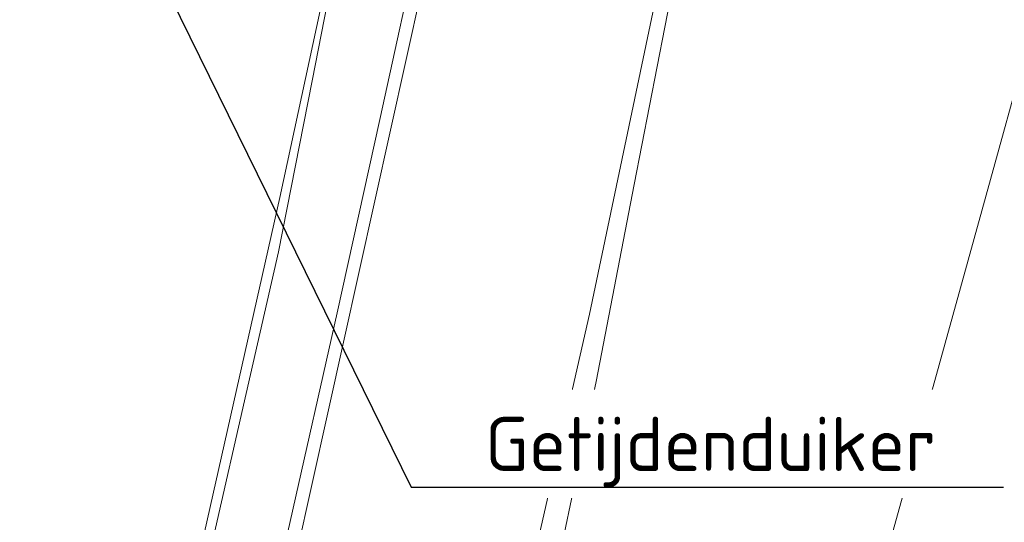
# Model space of a CAD drawing. Header units: metres. Extents: x 250001 to 257773, y 598992 to 609118.
# Tile 512 of 1056: x 254944 to 254967, y 601149 to 601161. Entities that reach past the tile are written whole.
import ezdxf
from ezdxf import colors
from ezdxf.entities.mleader import LeaderData, LeaderLine
from ezdxf.math import Vec2, Vec3

# ---------------------------------------------------------------- set-up
doc = ezdxf.new("R2010")
doc.units = ezdxf.units.M
for name, color, linetype, lineweight in [('B-WE-GR-GRAS-GV', 252, 'Continuous', 13), ('B-WE-GW-GRONDWERKLIJN_KRUIN-G', 252, 'Continuous', 18), ('B-WE-GW-GRONDWERKLIJN_TEEN-G', 90, 'Continuous', 18), ('B-WE-GW-TALUD_KRUIN-G', 252, 'Continuous', 18), ('N-WE-VH-VERHARDING_HALFVERHARDING-A', 252, 'Continuous', 18), ('X-XX-AL-AANKLEDING-T25', 7, 'Continuous', 25), ('X-XX-AL-REFERENTIE-G', 7, 'Continuous', 18)]:
    doc.layers.add(name, color=color, linetype=linetype, lineweight=lineweight)
doc.styles.add('NLCS-ISO-ANNOTATIEF-T25', font='NLCS-ISO.ttf', dxfattribs={"height": 2.5})

# ---------------------------------------------------------------- blocks, each defined once
blk = doc.blocks.new('BS2021-132-Xref-inmeting-2d-20210906')
at = {"layer": 'B-WE-GW-GRONDWERKLIJN_KRUIN-G'}
for points in [[(254956.242, 601109.067), (254957.067, 601112.335), (254957.892, 601115.604), (254957.921, 601115.764), (254958.575, 601119.419), (254959.257, 601123.234), (254960.085, 601127.731), (254960.951, 601133.623), (254961.753, 601137.782), (254962.554, 601141.942), (254963.534, 601145.456), (254964.513, 601148.97), (254965.492, 601152.484), (254966.655, 601156.68), (254967.817, 601160.875)], [(254939.658, 601108.228), (254940.862, 601112.582), (254942.066, 601116.936), (254942.567, 601119.383), (254942.771, 601120.379), (254943.477, 601123.821), (254944.183, 601127.264), (254945.242, 601132.005), (254946.301, 601136.745), (254947.239, 601141.328), (254948.177, 601145.91), (254948.926, 601149.185), (254949.674, 601152.46), (254950.423, 601155.734), (254951.195, 601159.675), (254951.967, 601163.615), (254952.74, 601167.555), (254953.675, 601171.88), (254954.61, 601176.205), (254955.545, 601180.53), (254956.48, 601184.855), (254957.44, 601189.664)], [(254959.861, 601190.572), (254958.76, 601185.841), (254957.66, 601181.109), (254956.679, 601176.645), (254955.698, 601172.18), (254954.717, 601167.716), (254953.737, 601163.251), (254952.756, 601158.787), (254951.775, 601154.322), (254950.686, 601149.507), (254949.597, 601144.691), (254948.508, 601139.875), (254947.419, 601135.059), (254946.727, 601131.695), (254946.034, 601128.331), (254945.342, 601124.967), (254944.65, 601121.603), (254944.118, 601119.019), (254943.958, 601118.239), (254943.265, 601114.875), (254942.573, 601111.511)]]:
    blk.add_lwpolyline(points, dxfattribs=at)
at = {"layer": 'B-WE-GW-GRONDWERKLIJN_TEEN-G'}
blk.add_lwpolyline([(254948.342, 601110.224), (254949.115, 601113.572), (254949.882, 601116.897), (254950.025, 601117.518), (254950.66, 601120.268), (254951.433, 601123.616), (254952.205, 601126.964), (254952.978, 601130.313), (254953.751, 601133.661), (254954.75, 601138.43), (254955.75, 601143.2), (254956.75, 601147.97), (254957.749, 601152.739), (254958.631, 601157.284), (254959.513, 601161.829), (254960.395, 601166.374), (254961.277, 601170.919), (254962.158, 601175.464), (254963.04, 601180.009), (254964.063, 601184.755), (254965.087, 601189.5), (254966.11, 601194.245), (254967.133, 601198.99), (254968.156, 601203.736)], dxfattribs=at)
blk = doc.blocks.new('BS2021-132-Xref-BGT-GRIJS-20210617-aangepast')
at = {"layer": 'B-WE-GR-GRAS-GV', "flags": 128}
for points in [[(254980.373, 601261.242), (254971.475, 601220.413), (254957.601, 601154.289), (254949.393, 601118.266), (254965.496, 601114.662), (254984.994, 601205.587), (254995.385, 601251.623), (255003.745, 601290.058)], [(254976.819, 601319.758), (254933.271, 601121.875), (254942.193, 601119.878), (254945.617, 601135.524), (254950.45, 601156.987), (254955.045, 601178.285), (254960.804, 601205.905), (254965.333, 601227.434), (254968.143, 601241.151), (254969.784, 601248.981), (254972.739, 601262.666)], [(254972.739, 601262.666), (254969.784, 601248.981), (254968.143, 601241.151), (254965.333, 601227.434), (254960.804, 601205.905), (254955.045, 601178.285), (254950.45, 601156.987), (254945.617, 601135.524), (254942.193, 601119.878), (254944.328, 601119.4), (254960.959, 601194.428), (254979.955, 601280.798)]]:
    blk.add_lwpolyline(points, dxfattribs=at)
blk.add_lwpolyline([(254992.906, 601328.328), (254988.201, 601317.658), (254987.65, 601313.872), (254983.077, 601292.717), (254979.955, 601280.798), (254960.959, 601194.428), (254944.328, 601119.4), (254949.393, 601118.266), (254957.601, 601154.289), (254971.475, 601220.413), (254980.373, 601261.242), (254987.989, 601296.864), (254993.169, 601322.998)], close=True, dxfattribs=at)
at = {"layer": 'B-WE-GW-TALUD_KRUIN-G', "flags": 128}
blk.add_lwpolyline([(254942.193, 601119.878), (254945.617, 601135.524), (254950.45, 601156.987), (254955.045, 601178.285), (254960.804, 601205.905), (254965.333, 601227.434), (254968.143, 601241.151), (254969.784, 601248.981), (254972.739, 601262.666)], dxfattribs=at)

msp = doc.modelspace()

# ---------------------------------------------------------------- hatches: boundary and pattern name
at = {"layer": 'N-WE-VH-VERHARDING_HALFVERHARDING-A'}
h = msp.add_hatch(dxfattribs=at)
h.set_pattern_fill('AVH-HALFVERHARDING-SO', color=256, pattern_type=2)
h.set_pattern_definition([(50, (254847.808, 601253.6878), (3.5863, -0.31376), [0.375, -4.125]), (355, (254847.808, 601253.688), (-0.693757, 3.76096), [0.3, -3.3]), (100.4514, (254848.107, 601253.6617), (2.892547, 3.4472), [0.3187, -3.50571]), (46.1842, (254847.808, 601254.688), (5.336205, -0.827595), [0.5625, -6.1875]), (96.6356, (254848.253, 601254.619), (4.67331, 4.87059), [0.47805, -5.25856]), (351.1842, (254847.808, 601254.688), (4.67331, 4.87059), [0.45, -4.95]), (21, (254848.308, 601254.4378), (2.984535, -2.013094), [0.375, -4.125]), (326, (254848.308, 601254.438), (1.216577, 3.62575), [0.3, -3.3]), (71.4514, (254848.557, 601254.27), (4.201113, 1.61265), [0.3187, -3.50571]), (37.5, (254847.8081, 601253.6878), (0.060799, 1.664469), [0, -3.26, 0, -3.35, 0, -3.3125]), (7.5, (254847.8081, 601253.6878), (1.315348, 1.972059), [0, -1.91, 0, -3.185, 0, -1.2625]), (327.5, (254846.6931, 601253.6878), (2.669112, -0.112774), [0, -1.25, 0, -3.9, 0, -5.175]), (317.5, (254846.193, 601253.6878), (2.91593, 0.500525), [0, -1.625, 0, -2.59, 0, -3.675])])
edge = h.paths.add_edge_path()
edge.add_line((254940.453, 601403.428), (254953.354, 601350.437))
edge.add_line((254953.354, 601350.437), (254909.724, 601236.445))
edge.add_line((254909.724, 601236.445), (254860.942, 601247.384))
edge.add_line((254860.942, 601247.384), (254858.098, 601234.699))
edge.add_line((254858.098, 601234.699), (254835.655, 601239.732))
edge.add_line((254835.655, 601239.732), (254832.373, 601225.095))
edge.add_line((254832.373, 601225.095), (254827.997, 601205.58))
edge.add_line((254827.997, 601205.58), (254825.07, 601206.236))
edge.add_line((254825.07, 601206.236), (254814.998, 601161.32))
edge.add_arc((254839.392, 601155.85), 25, 167.3609, 205.6595)
edge.add_line((254816.857, 601145.024), (254830.669, 601116.272))
edge.add_arc((254853.204, 601127.098), 25, 205.6595, 227.8988)
edge.add_line((254836.443, 601108.549), (254908.727, 601043.233))
edge.add_line((254908.727, 601043.233), (254908.681, 601043.024))
edge.add_line((254908.681, 601043.024), (254907.645, 601038.26))
edge.add_line((254907.645, 601038.26), (254907.388, 601037.1))
edge.add_line((254907.388, 601037.1), (254905.454, 601042.146))
edge.add_line((254905.454, 601042.146), (254833.994, 601106.718))
edge.add_arc((254850.755, 601125.267), 25, 205.6595, 227.8988, ccw=False)
edge.add_line((254828.221, 601114.442), (254813.003, 601146.119))
edge.add_arc((254835.538, 601156.944), 25, 167.3609, 205.6595, ccw=False)
edge.add_line((254811.144, 601162.414), (254823.355, 601216.869))
edge.add_arc((254798.96, 601222.339), 25, 347.3609, 437.3609)
edge.add_line((254804.431, 601246.734), (254797.6, 601248.265))
edge.add_line((254797.6, 601248.265), (254798.913, 601254.12))
edge.add_line((254798.913, 601254.12), (254820.38, 601249.306))
edge.add_arc((254822.568, 601259.064), 10, 257.3609, 347.3609)
edge.add_line((254832.326, 601256.876), (254837.577, 601280.294))
edge.add_line((254837.577, 601280.294), (254866.85, 601273.73))
edge.add_line((254866.85, 601273.73), (254862.036, 601252.263))
edge.add_line((254862.036, 601252.263), (254885.508, 601247))
edge.add_arc((254890.978, 601271.394), 25, 257.3609, 339.0559)
edge.add_line((254914.326, 601262.457), (254945.341, 601343.491))
edge.add_arc((254921.993, 601352.427), 25, 339.0559, 373.6831)
edge.add_line((254946.283, 601358.341), (254935.724, 601401.715))
edge.add_line((254935.724, 601401.715), (254940.453, 601403.428))

# ---------------------------------------------------------------- block references
at = {"layer": 'X-XX-AL-REFERENTIE-G'}
for name in ['BS2021-132-Xref-BGT-GRIJS-20210617-aangepast', 'BS2021-132-Xref-inmeting-2d-20210906']:
    msp.add_blockref(name, (0, 0), dxfattribs=at)

# ---------------------------------------------------------------- next in the draw order: leaders
at = {"layer": 'X-XX-AL-AANKLEDING-T25'}
ml = msp.add_multileader_mtext('Standard', dxfattribs=at)
ml.set_content('Getijdenduiker', color=256, style='NLCS-ISO-ANNOTATIEF-T25')
ml.set_leader_properties(color=256, linetype='ByLayer', lineweight=-1)
ml.build(insert=Vec2(0, 0))
ml.multileader.update_dxf_attribs({"text_left_attachment_type": 5, "text_right_attachment_type": 5, "dogleg_length": 2.5, "arrow_head_size": 1.25, "scale": 0.5})
ctx = ml.context
ctx.base_point, ctx.scale, ctx.char_height, ctx.arrow_head_size, ctx.landing_gap_size, ctx.plane_origin = Vec3(254954.735, 601150.297), 0.5, 1.25, 1.25, 0.45, Vec3(254975.407, 601164.409)
ctx.left_attachment, ctx.right_attachment = 5, 5
notes = []
notes.append((ctx, [(1, (1, 1, 0), (254953.485, 601150.297), (1, 0), 1.25, [(0, [(254943.047, 601171.53)], 0, [])])]))
ctx.mtext.insert, ctx.mtext.flow_direction = Vec3(254955.185, 601151.922), 5
ctx.mtext.has_bg_fill, ctx.mtext.bg_color, ctx.mtext.bg_scale_factor, ctx.mtext.bg_transparency, ctx.mtext.use_window_bg_color = 1, -1027028792, 1.5, 0, 1
for ctx, leaders in notes:
    for number, flags, end, landing, length, lines in leaders:
        leader = LeaderData()
        leader.index, (leader.has_last_leader_line, leader.has_dogleg_vector, leader.attachment_direction) = number, flags
        leader.last_leader_point, leader.dogleg_vector, leader.dogleg_length = Vec3(end), Vec3(landing), length
        for number, points, colour, breaks in lines:
            line = LeaderLine()
            line.index, line.vertices, line.color, line.breaks = number, Vec3.list(points), colors.encode_raw_color(colour), breaks
            leader.lines.append(line)
        ctx.leaders.append(leader)

doc.saveas('drawing.dxf')
